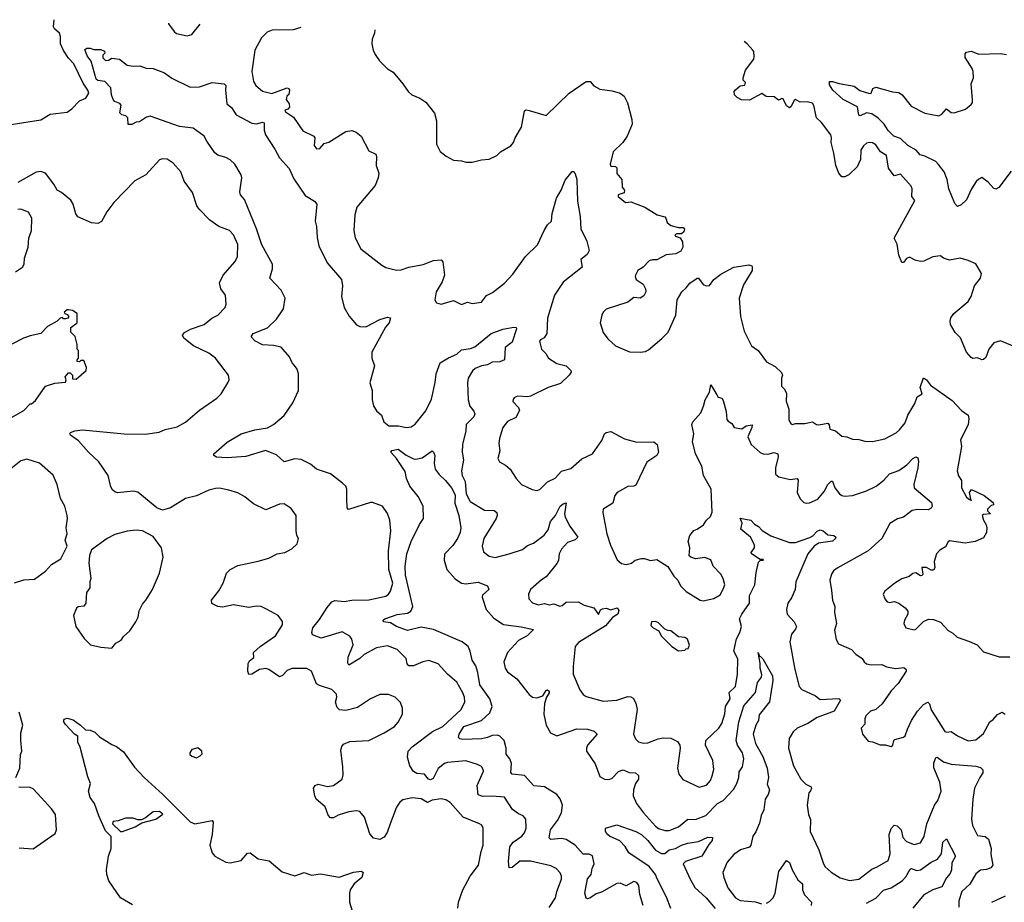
# Model space of a CAD drawing. Extents: x 1839239 to 1929705, y 762242 to 910352.
# Tile 336 of 429: x 1854698 to 1861090, y 904255 to 909982. Entities that reach past the tile are written whole.
import ezdxf

# ---------------------------------------------------------------- set-up
doc = ezdxf.new("R2010")
doc.units = 0

msp = doc.modelspace()

# ---------------------------------------------------------------- linework, layer by layer
at = {"layer": '0CON10XD'}
for points in [[(1854615, 909298.5), (1854835, 909332.7), (1854895, 909367.8), (1855005, 909381.1), (1855036.9, 909403.1), (1855085, 909454.3), (1855128.1, 909471.9), (1855145.7, 909505), (1855140.8, 909525), (1855109.4, 909569.4), (1855049.4, 909695), (1855015, 909732), (1854982, 909782), (1854962.1, 909825), (1854963.4, 909873.4), (1854957.1, 909895), (1854923.2, 909923.2), (1854918, 909935), (1854921.4, 909981.7)], [(1855662.8, 909958.3), (1855663.8, 909955), (1855700, 909905), (1855715, 909893.3), (1855785, 909876.7), (1855815, 909886.7), (1855825, 909896.7), (1855870.1, 909951.8)], [(1856522.6, 909931.1), (1856473.1, 909916.9), (1856336.3, 909913.7), (1856305, 909900.6), (1856267.1, 909865), (1856224.2, 909785), (1856205.8, 909645), (1856215, 909580), (1856231.2, 909555), (1856275, 909518), (1856335, 909503.3), (1856435, 909540), (1856445.9, 909535.9), (1856450, 909525), (1856445, 909497.5), (1856432.5, 909485), (1856427.5, 909465), (1856446.7, 909435), (1856450, 909415), (1856438.3, 909401.7), (1856420, 909395), (1856422.5, 909385), (1856475, 909350), (1856535, 909261.2), (1856607.1, 909227.1), (1856614.3, 909214.3), (1856610.4, 909165), (1856625, 909144.5), (1856646.7, 909145), (1856675, 909178.8), (1856705, 909186.2), (1856815, 909255.8), (1856855, 909262.5), (1856882.1, 909252.1), (1856914, 909225), (1856965, 909130), (1857009.2, 909109.2), (1857014.1, 909094.1), (1857011.4, 909035), (1857029.2, 908985), (1857025.8, 908955), (1857004.5, 908905.5), (1856885.5, 908764.5), (1856874.4, 908715), (1856866, 908615), (1856876.1, 908566.1), (1856912, 908495), (1857048.6, 908388.6), (1857075, 908373.8), (1857145, 908356.7), (1857175, 908358.8), (1857225, 908376), (1857317, 908393), (1857385, 908420), (1857433.9, 908423.9), (1857445, 908410), (1857456.2, 908325), (1857439.5, 908280.5), (1857400.8, 908215), (1857393.8, 908165), (1857404.1, 908144.1), (1857435, 908136.7), (1857515, 908160), (1857565, 908133.3), (1857605, 908150), (1857635, 908140), (1857695, 908150), (1857728.5, 908191.5), (1857767.4, 908212.6), (1857845, 908272), (1857898.3, 908331.7), (1857982.5, 908445), (1858059.9, 908520.1), (1858102.5, 908615), (1858125, 908650), (1858150, 908675), (1858154.5, 908725), (1858182.9, 908822.9), (1858212.9, 908875), (1858239.7, 908940.3), (1858285, 908997.5), (1858295, 908997.5), (1858305, 908982.5), (1858314, 908945), (1858319.2, 908805), (1858335.8, 908705.8), (1858340, 908625), (1858378.8, 908545), (1858393.8, 908485), (1858381.2, 908458.8), (1858340, 908425), (1858348.8, 908375), (1858225, 908278.1), (1858169.5, 908195), (1858124.6, 908045), (1858120, 907945), (1858103.2, 907916.8), (1858078.8, 907905), (1858071.9, 907895), (1858084.3, 907845), (1858113.8, 907815), (1858130, 907785), (1858185, 907750.8), (1858245, 907735.6), (1858275.7, 907705), (1858277.1, 907695), (1858264.6, 907675.4), (1858207.7, 907622.3), (1858129.2, 907595), (1858015, 907540), (1857995, 907534.5), (1857931.7, 907538.3), (1857910.3, 907529.7), (1857901.2, 907518.8), (1857900, 907505), (1857937.1, 907465), (1857943.3, 907445), (1857919.2, 907400.8), (1857865, 907374.2), (1857834, 907335), (1857812, 907265), (1857808.8, 907231.2), (1857814, 907185), (1857802.5, 907135), (1857813.2, 907113.2), (1857851.7, 907091.7), (1857881.2, 907065), (1857920, 907005), (1857956.1, 906966.1), (1858025, 906933.8), (1858055, 906928), (1858075, 906934.2), (1858125, 906984.2), (1858175, 907007.1), (1858215, 907052), (1858275, 907068.9), (1858346.9, 907133.1), (1858415.7, 907165), (1858478, 907252), (1858495, 907293.8), (1858505, 907304), (1858535, 907310), (1858595, 907276.9), (1858625, 907262.9), (1858705, 907241.4), (1858815, 907243.8), (1858836.2, 907225), (1858846, 907175), (1858835, 907153.8), (1858769.5, 907110.5), (1858698.3, 906961.7), (1858685, 906954), (1858645, 906953.8), (1858576.2, 906915), (1858560.8, 906895), (1858547.5, 906845), (1858486.2, 906805), (1858484.2, 906785), (1858509.5, 906645), (1858532.4, 906572.4), (1858576.4, 906476.4), (1858605, 906453.3), (1858635, 906447.5), (1858670, 906455), (1858694.1, 906475.9), (1858735, 906486.2), (1858755, 906486.7), (1858792.5, 906472.5), (1858835, 906478.6), (1858904.7, 906434.7), (1858945, 906371.4), (1858971.2, 906345), (1858988.3, 906308.3), (1859025, 906272), (1859115, 906216.2), (1859135, 906211.2), (1859205, 906226.7), (1859245, 906250), (1859263.9, 906286.1), (1859276, 906315), (1859265, 906356.7), (1859248.6, 906385), (1859199.1, 906435), (1859185, 906476.9), (1859145, 906492.5), (1859085, 906484.3), (1859055, 906494.2), (1859045, 906503.8), (1859047.8, 906555), (1859037.8, 906595), (1859047.3, 906635), (1859075, 906666.9), (1859096.7, 906675), (1859137.5, 906705), (1859156.7, 906735), (1859181.7, 906758.3), (1859193, 906787), (1859186.7, 906935), (1859136.7, 907025), (1859125.4, 907085), (1859085.3, 907165.3), (1859065.6, 907245), (1859074.6, 907295), (1859061.2, 907355), (1859068.1, 907371.9), (1859118.8, 907431.2), (1859138, 907475), (1859147.1, 907515), (1859175.8, 907565), (1859185, 907612.5), (1859223.3, 907546.7), (1859232.5, 907532.5), (1859255, 907526.7), (1859265, 907510), (1859285, 907440), (1859288.3, 907388.3), (1859296.2, 907376.2), (1859321.7, 907361.7), (1859336.7, 907335), (1859385, 907327.5), (1859415, 907346.7), (1859453.3, 907353.3), (1859451.1, 907335), (1859424.3, 907275), (1859446.2, 907225), (1859505, 907173.8), (1859524.2, 907164.2), (1859555, 907161.9), (1859595, 907174.6), (1859619.4, 907165), (1859622, 907145), (1859604.2, 907074.2), (1859605, 907032.5), (1859625.9, 907015.9), (1859699.1, 906999.1), (1859745.8, 907005), (1859751.1, 906995), (1859744.3, 906914.3), (1859765, 906872.5), (1859789.3, 906849.3), (1859805, 906843.8), (1859825, 906848), (1859879.1, 906870.9), (1859920.5, 906919.5), (1859944.4, 906965), (1859965, 906988), (1859975, 906986.7), (1859989.4, 906945), (1860019.2, 906905), (1860035, 906894.4), (1860055, 906890), (1860105, 906894.2), (1860194.3, 906924.3), (1860257.1, 906955), (1860308, 906995), (1860345, 907034.3), (1860405, 907056.5), (1860456.6, 907093.4), (1860495, 907134.3), (1860516, 907146), (1860528.6, 907138.6), (1860532.5, 907115), (1860528.9, 907075), (1860503.3, 906965), (1860505.6, 906945), (1860618.1, 906848.1), (1860621.6, 906825), (1860615, 906811.8), (1860595, 906801.8), (1860525, 906804.2), (1860492.7, 906797.3), (1860436.2, 906755), (1860397.3, 906742.7), (1860346.6, 906713.4), (1860294.5, 906615.5), (1860205, 906534.6), (1860005, 906423.6), (1859981.1, 906405), (1859968.5, 906385), (1859956.9, 906345), (1859968.2, 906278.2), (1859973.8, 906215), (1859989.4, 906175), (1859986.5, 906135), (1860000, 906065), (1859988.3, 906021.7), (1859999.3, 905959.3), (1860013, 905933), (1860098.8, 905895), (1860126.2, 905865), (1860167.6, 905837.6), (1860180, 905815), (1860195, 905802.9), (1860225, 905796.7), (1860295, 905797.5), (1860325, 905782), (1860385, 905772.2), (1860437.5, 905777.5), (1860453.8, 905765), (1860453.8, 905755), (1860401.9, 905675), (1860355, 905627.5), (1860296.9, 905543.1), (1860256.2, 905505), (1860222, 905495), (1860191.2, 905465), (1860184, 905445), (1860185, 905410), (1860161.2, 905385), (1860170, 905345), (1860205, 905300), (1860235, 905295.8), (1860284.1, 905275.9), (1860316.1, 905276.1), (1860355, 905266.7), (1860366.7, 905275), (1860372.5, 905305), (1860379.3, 905310.7), (1860435, 905326.2), (1860446.2, 905335), (1860461.5, 905378.5), (1860486.4, 905435), (1860525.9, 905494.1), (1860565, 905538.1), (1860594, 905554), (1860603.3, 905543.3), (1860614.2, 905504.2), (1860703.7, 905363.7), (1860715, 905358.8), (1860745, 905362.5), (1860785, 905334.5), (1860855, 905302.9), (1860905, 905310), (1860955, 905350.8), (1860995, 905426.2), (1861018.3, 905441.7), (1861045, 905473.8), (1861075, 905488), (1861095.5, 905475.5)], [(1857002.3, 909916), (1857001.2, 909895), (1856986.7, 909855), (1856983.8, 909825), (1856992.5, 909785), (1857006.4, 909756.4), (1857034, 909714), (1857085, 909663.3), (1857121.7, 909641.7), (1857185, 909566.7), (1857220, 909515), (1857242.5, 909495), (1857295, 909473.3), (1857335, 909446.7), (1857390, 909375), (1857403.8, 909325), (1857403.8, 909175), (1857427, 909127), (1857466.4, 909096.4), (1857515, 909070), (1857565, 909066.7), (1857595, 909056.7), (1857635, 909057.5), (1857695, 909072.5), (1857745, 909077.5), (1857795, 909100), (1857820, 909125), (1857886.4, 909163.6), (1857902.5, 909185), (1857913.9, 909216.1), (1857956, 909285), (1857975, 909390), (1857985, 909396.2), (1858005, 909392), (1858115, 909360), (1858265.7, 909504.3), (1858375, 909581.2), (1858400.7, 909580.7), (1858425, 909553.3), (1858465, 909531.2), (1858545, 909520), (1858596.7, 909505), (1858622, 909485), (1858643.3, 909443.3), (1858672, 909335), (1858674.2, 909305), (1858640.8, 909225), (1858614, 909186), (1858550, 909125), (1858531.1, 909045), (1858535, 909031.4), (1858565, 909030), (1858575, 909020), (1858574.3, 908984.3), (1858606.2, 908945), (1858608.9, 908895), (1858624.3, 908875), (1858621.7, 908858.3), (1858583.8, 908846.2), (1858583.8, 908835), (1858630, 908795), (1858665, 908800), (1858755.5, 908765.5), (1858836, 908716), (1858885, 908703.3), (1858893.3, 908695), (1858902, 908665), (1858925, 908647.5), (1858973.8, 908633.8), (1859005, 908633.3), (1859013.6, 908623.6), (1859008.8, 908605), (1858995, 908593.3), (1858965, 908593.3), (1858950, 908585), (1858955, 908577.5), (1858985.8, 908565.8), (1859000, 908540), (1859001.9, 908505), (1858990.9, 908479.1), (1858956.7, 908463.3), (1858894.8, 908455.2), (1858835, 908424.6), (1858805, 908424), (1858783.9, 908416.1), (1858745, 908377.1), (1858710, 908355), (1858695.7, 908324.3), (1858692.5, 908315), (1858700, 908295), (1858745, 908266.7), (1858761.2, 908235), (1858762.5, 908215), (1858750.6, 908189.4), (1858725, 908175.5), (1858685, 908178.2), (1858645, 908149.1), (1858505.9, 908104.1), (1858486.2, 908085), (1858476.2, 908065), (1858466.7, 908015), (1858485, 907952.5), (1858515, 907910), (1858565, 907866.2), (1858657.7, 907827.7), (1858725, 907824), (1858761.2, 907828.8), (1858780.3, 907839.7), (1858867.5, 907912.5), (1858907.5, 907955), (1858957.1, 908065), (1858965.8, 908165), (1858996, 908215), (1859025, 908241.2), (1859047.5, 908272.5), (1859095, 908303.8), (1859105, 908303.8), (1859135, 908264.3), (1859155, 908255.7), (1859175, 908257.5), (1859203.8, 908295), (1859248.9, 908331.1), (1859333.3, 908375), (1859377.1, 908382.9), (1859430.7, 908390.7), (1859450, 908385), (1859453.3, 908375), (1859453.3, 908355), (1859397.6, 908262.4), (1859368.6, 908175), (1859378.1, 908055), (1859401.7, 907961.7), (1859448.8, 907865), (1859492.5, 907835), (1859545, 907762.5), (1859602.3, 907732.3), (1859643.6, 907693.6), (1859650, 907675), (1859643.8, 907655), (1859643.3, 907605), (1859663.6, 907583.6), (1859675.7, 907555.7), (1859673.9, 907506.1), (1859690.8, 907455), (1859691.4, 907385), (1859705, 907362), (1859715, 907356.2), (1859735, 907362.5), (1859795, 907361.2), (1859845, 907372.5), (1859870, 907355), (1859885, 907352), (1859945, 907363.3), (1859953.9, 907353.9), (1859956.7, 907325), (1859995, 907313.8), (1860035, 907280), (1860067.5, 907275), (1860105, 907260), (1860145, 907258.6), (1860185, 907246), (1860235, 907244.2), (1860315, 907263.1), (1860387.8, 907302.2), (1860409.6, 907320.4), (1860445.7, 907365), (1860463.7, 907416.3), (1860508.2, 907491.8), (1860525, 907535.6), (1860556, 907555), (1860544.6, 907595), (1860565, 907658.6), (1860585.6, 907645), (1860611.2, 907611.2), (1860750.6, 907510.6), (1860812.9, 907445), (1860855, 907416), (1860860.6, 907395), (1860855, 907352.5), (1860805.7, 907255), (1860811.7, 907211.7), (1860782.9, 907055), (1860792.1, 907022.1), (1860811.1, 906991.1), (1860811.9, 906945), (1860845, 906884.5), (1860865, 906867.5), (1860870, 906870), (1860875, 906860), (1860864.2, 906915), (1860877, 906933), (1860960, 906895), (1861018.3, 906848.3), (1861020, 906835), (1861005, 906830), (1860980, 906805), (1860980, 906795), (1861000, 906775), (1860955, 906771.2), (1860946, 906764), (1860953.9, 906733.9), (1860972.5, 906705), (1860975.6, 906685), (1860973.5, 906655), (1860955, 906619.2), (1860900, 906595), (1860835, 906586), (1860735, 906600.6), (1860725, 906593.8), (1860708.5, 906561.5), (1860671.2, 906538.8), (1860650, 906515), (1860633.9, 906466.1), (1860639.2, 906425), (1860630.5, 906409.5), (1860615, 906409.2), (1860585, 906426.9), (1860555, 906427.5), (1860562, 906385), (1860557.5, 906375), (1860545, 906374.3), (1860515, 906391.9), (1860495, 906388.1), (1860471.3, 906368.7), (1860425, 906352.9), (1860378.8, 906325), (1860315, 906274), (1860304.4, 906255), (1860314.3, 906225), (1860330, 906205), (1860345, 906201.2), (1860375, 906206.2), (1860405, 906196.2), (1860446.7, 906165), (1860463.3, 906145), (1860464, 906125), (1860441.2, 906085), (1860436.7, 906065), (1860450, 906035), (1860503.7, 906023.7), (1860515, 906026.4), (1860565, 906077.8), (1860597.9, 906092.1), (1860630.9, 906090.9), (1860675, 906072), (1860725, 906018.8), (1860755, 906002), (1860784.5, 905974.5), (1860865, 905946.7), (1860913.3, 905925), (1860955, 905880), (1861057.3, 905847.3), (1861125, 905847.1)], [(1858135, 904222.3), (1858176.4, 904283.6), (1858184.1, 904325), (1858214.4, 904405), (1858215.6, 904425), (1858207.2, 904447.2), (1858181.2, 904475), (1858145, 904492.2), (1858015, 904522.2), (1857945, 904521.1), (1857895, 904481.3), (1857875, 904478.8), (1857871, 904519), (1857880.7, 904615), (1857900.4, 904645), (1857956.9, 904685), (1857975, 904706), (1857985.6, 904735), (1857984.2, 904794.2), (1857966.2, 904815), (1857935, 904828.9), (1857898, 904858), (1857845, 904936.7), (1857765, 904944), (1857705, 904942.1), (1857673.3, 904953.3), (1857666.9, 905013.1), (1857707.8, 905105), (1857707.5, 905117.5), (1857695.8, 905135.8), (1857669.7, 905149.7), (1857595, 905172.2), (1857475, 905162.7), (1857454.7, 905155.3), (1857415, 905123.3), (1857381.7, 905058.3), (1857365, 905049.7), (1857351.5, 905055), (1857325, 905086), (1857275, 905091.6), (1857253.8, 905103.8), (1857230.2, 905140.2), (1857215.9, 905195.9), (1857220.7, 905235), (1857245, 905263.8), (1857376.9, 905363.1), (1857444.7, 905395.3), (1857563.1, 905505), (1857587.3, 905555), (1857585.5, 905585), (1857574.4, 905615), (1857535, 905682.5), (1857475.4, 905735.4), (1857415, 905802.5), (1857355, 905823.1), (1857315, 905814.4), (1857255, 905789.2), (1857225, 905790), (1857212.3, 905802.3), (1857205.9, 905835.9), (1857148.9, 905895), (1857085, 905918.5), (1857014.7, 905905.3), (1856935, 905861.8), (1856905, 905836.2), (1856835, 905793.8), (1856827.5, 905807.5), (1856830.8, 905845), (1856862.2, 905925), (1856855, 905962), (1856841, 905981), (1856790.5, 906010.5), (1856655, 905969.1), (1856599.5, 905989.5), (1856594, 906005), (1856601.5, 906035), (1856645, 906089.2), (1856692.9, 906167.1), (1856725, 906205.4), (1856743.7, 906213.7), (1856805, 906205.9), (1856855, 906216.4), (1856965, 906216.8), (1857075, 906241.5), (1857092.9, 906255), (1857105, 906274.2), (1857120.4, 906325), (1857095.3, 906415), (1857092.9, 906535), (1857106.9, 906665), (1857101.4, 906735), (1857085, 906776.7), (1857053.3, 906825), (1856988.8, 906848.8), (1856975, 906849.2), (1856833.2, 906803.2), (1856823.7, 906813.7), (1856822.6, 906872.6), (1856822.5, 906935), (1856814.4, 906955), (1856794.3, 906975), (1856714.7, 907034.7), (1856625.3, 907065.3), (1856585, 907096.9), (1856525, 907128), (1856485, 907132.9), (1856415, 907111.9), (1856365, 907158.8), (1856293.4, 907186.6), (1856165, 907147.8), (1856045, 907140), (1855975, 907144), (1855957.5, 907155), (1855957.5, 907165), (1856045, 907240), (1856135, 907294), (1856225, 907320), (1856307.3, 907332.7), (1856345, 907355.8), (1856415, 907414.2), (1856471.4, 907495), (1856507.5, 907575), (1856508.5, 907685), (1856498.5, 907715), (1856482.5, 907737.5), (1856466.7, 907755), (1856450, 907795), (1856395, 907856), (1856345, 907868.1), (1856275, 907873.1), (1856225, 907898), (1856201.2, 907925), (1856213.8, 907945), (1856306.9, 907983.1), (1856365, 908038.6), (1856409.4, 908105), (1856421.5, 908175), (1856395, 908226), (1856320.8, 908305), (1856339.6, 908365), (1856338.1, 908395), (1856269.9, 908519.9), (1856235.4, 908625.4), (1856156.2, 908815), (1856130.6, 908845), (1856127.5, 908865), (1856138.9, 908955), (1856135.4, 908975), (1856095, 909044.4), (1856065, 909071.8), (1856035, 909088.4), (1855985, 909103.8), (1855965, 909117.3), (1855912.8, 909192.8), (1855896.4, 909226.4), (1855825, 909278.5), (1855735, 909289.1), (1855545, 909356), (1855520.5, 909349.5), (1855475, 909320), (1855453, 909317), (1855425, 909302.5), (1855401.7, 909301.7), (1855400, 909345), (1855387, 909357), (1855360, 909365), (1855348.3, 909378.3), (1855357, 909427), (1855348.3, 909438.3), (1855315, 909450), (1855305, 909463.3), (1855293.3, 909495), (1855289.7, 909539.7), (1855251.1, 909581.1), (1855205, 909588.1), (1855195, 909596.2), (1855161.7, 909711.7), (1855135, 909747.5), (1855121.7, 909788.3), (1855133, 909797), (1855155, 909797.5), (1855178.3, 909788.3), (1855225, 909787.5), (1855248.3, 909778.3), (1855250, 909765), (1855238.3, 909751.7), (1855237.5, 909735), (1855255, 909716.7), (1855275, 909720), (1855295, 909732.5), (1855345, 909726.7), (1855396.2, 909686.2), (1855435, 909680), (1855478.3, 909681.7), (1855517.9, 909667.9), (1855565, 909666.2), (1855637.1, 909637.1), (1855685, 909603.1), (1855805, 909543.5), (1855865, 909545.5), (1855946.7, 909573.3), (1856025, 909564.6), (1856035.9, 909555), (1856033, 909527), (1856043.4, 909435), (1856072.4, 909412.4), (1856103.7, 909363.7), (1856205, 909310.3), (1856235, 909306.2), (1856275, 909316.7), (1856285, 909313.3), (1856284.4, 909265), (1856292.9, 909235), (1856355, 909141.4), (1856384.4, 909085), (1856446.7, 909016.7), (1856478.3, 908948.3), (1856551.7, 908841.7), (1856611.2, 908805), (1856625.9, 908785.9), (1856615.8, 908675), (1856625, 908640), (1856628.2, 908568.2), (1856639.6, 908515), (1856694.3, 908404.3), (1856787, 908297), (1856793.5, 908255), (1856787.5, 908185), (1856804.4, 908115), (1856837.8, 908057.8), (1856885, 908001.2), (1856905, 907990), (1856945, 907988.6), (1857035, 908037.3), (1857085, 908052.5), (1857105, 908047.5), (1857096.7, 908015), (1857072.7, 907987.3), (1856983.1, 907825), (1856983.3, 907785), (1857001.1, 907735), (1856970, 907625), (1856986.9, 907575), (1856986.9, 907515), (1856995.6, 907475.6), (1857015, 907443.3), (1857045.7, 907415.7), (1857062.7, 907372.7), (1857095, 907346.7), (1857157.3, 907347.3), (1857210, 907335), (1857240.3, 907339.7), (1857265, 907357.5), (1857335.3, 907444.7), (1857370.7, 907519.3), (1857395, 907627.5), (1857400.7, 907685), (1857428.1, 907755), (1857481.7, 907788.3), (1857535, 907811.5), (1857565, 907840), (1857625, 907848), (1857651.9, 907858.1), (1857759.2, 907945), (1857835, 907974.2), (1857905, 907987.5), (1857920, 907985), (1857922.5, 907975), (1857895, 907888.8), (1857850, 907855), (1857845.8, 907775), (1857815, 907760.9), (1857765, 907759.1), (1857735, 907741.5), (1857695, 907735.4), (1857655, 907718.8), (1857636.7, 907703.3), (1857609.5, 907655), (1857605.5, 907625), (1857609.3, 907515), (1857619.1, 907475), (1857645, 907440.8), (1857653.1, 907425), (1857645.6, 907405), (1857595.6, 907354.4), (1857594.5, 907315), (1857573.5, 907225), (1857571.1, 907175), (1857579.3, 907125), (1857565.4, 907054.6), (1857570.7, 907025), (1857590.6, 906985), (1857596.8, 906905), (1857621.5, 906855), (1857715, 906799.5), (1857777.5, 906797.5), (1857794.4, 906784.4), (1857796.5, 906765), (1857790, 906745), (1857711.9, 906615), (1857700, 906565), (1857709.7, 906529.7), (1857745, 906500.8), (1857785, 906493.1), (1857875, 906515.4), (1857961.4, 906545), (1857995, 906569.2), (1858033.8, 906586.2), (1858102, 906638), (1858128.2, 906671.7), (1858144.5, 906725), (1858175.9, 906764.1), (1858206.7, 906825), (1858225, 906839.4), (1858245.9, 906845.9), (1858234.4, 906775), (1858238.1, 906755), (1858269.4, 906695), (1858320.8, 906625), (1858305, 906605.8), (1858255, 906589.2), (1858215, 906545.6), (1858200, 906515), (1858196.2, 906475), (1858187.9, 906455), (1858115, 906367.3), (1858085, 906348.1), (1858013.6, 906285), (1858000.6, 906255), (1858002.5, 906225), (1858028, 906198), (1858065, 906185.4), (1858105, 906192.9), (1858134.8, 906184.8), (1858165, 906190.6), (1858205, 906177.1), (1858219.5, 906180.5), (1858245, 906201.5), (1858324.2, 906204.2), (1858363.1, 906183.1), (1858425, 906165.6), (1858455, 906122.5), (1858468.3, 906151.7), (1858480.5, 906159.5), (1858505, 906163.6), (1858535, 906153.3), (1858575.9, 906165.9), (1858587.6, 906147.6), (1858580.4, 906125), (1858547, 906103), (1858500.5, 906049.5), (1858325, 905941.2), (1858304, 905915), (1858290, 905785), (1858291.4, 905735), (1858335, 905633.8), (1858355, 905604), (1858375, 905590), (1858485, 905560.5), (1858575, 905565.5), (1858645, 905590.6), (1858665, 905589.2), (1858680, 905580), (1858697, 905547), (1858705.4, 905505), (1858683.3, 905345), (1858696, 905315), (1858715.5, 905295.5), (1858745, 905287.1), (1858775, 905289.4), (1858843.7, 905316.3), (1858875, 905322.2), (1858925, 905318.9), (1858967.9, 905297.9), (1858982.9, 905275), (1858985.6, 905255), (1858968, 905125), (1858976.1, 905086.1), (1859002.7, 905052.7), (1859108.3, 905001.7)], [(1861225, 907831.4), (1861065, 907898.6), (1861022, 907885), (1860990, 907845), (1860969.7, 907790.3), (1860955, 907776.2), (1860945, 907773.8), (1860915, 907787.1), (1860885.8, 907784.2), (1860875, 907790), (1860845, 907824), (1860805, 907916.7), (1860771.3, 907951.3), (1860741.4, 908005), (1860737.5, 908025), (1860743.2, 908046.8), (1860761.2, 908075), (1860855, 908152.5), (1860873.8, 908185), (1860896, 908255), (1860936.2, 908305), (1860941.2, 908335), (1860905, 908397.5), (1860855, 908420), (1860803.6, 908433.6), (1860735, 908422.5), (1860695.5, 908435.5), (1860675, 908448.6), (1860625, 908443.1), (1860566.7, 908415), (1860545, 908413.3), (1860511.9, 908421.9), (1860475, 908441.2), (1860455, 908432), (1860435, 908406.7), (1860425, 908406.7), (1860405.6, 908455), (1860394.5, 908525), (1860375.6, 908565), (1860509.3, 908809.3), (1860488.8, 908835), (1860492, 908885), (1860485, 908901.2), (1860415, 908980), (1860375, 908968.8), (1860339.1, 909019.1), (1860325, 909101.4), (1860285.6, 909125), (1860255, 909170.6), (1860235, 909182.2), (1860215, 909184.4), (1860195, 909180), (1860175, 909164.2), (1860158.9, 909135), (1860155.7, 909075.7), (1860133.7, 909026.3), (1860081.4, 908975), (1860055, 908961.4), (1860035, 908962.9), (1860015.6, 908985), (1859996.9, 909035), (1859982.5, 909115), (1859965.4, 909184.6), (1859968.9, 909215), (1859964.4, 909235), (1859903.3, 909315), (1859871.2, 909345), (1859854.3, 909425), (1859845, 909440.8), (1859809.1, 909449.1), (1859765, 909446.4), (1859735, 909463.1), (1859725, 909457.1), (1859705, 909416.7), (1859695, 909410), (1859675, 909423.3), (1859655, 909467.5), (1859645, 909470), (1859625, 909460), (1859595, 909481.4), (1859543.2, 909483.2), (1859515, 909503.3), (1859435, 909460), (1859382.7, 909462.7), (1859355, 909476.2), (1859338, 909495), (1859336, 909515), (1859345, 909526.2), (1859375, 909552.5), (1859405, 909557.5), (1859408.8, 909575), (1859395, 909590), (1859394, 909604), (1859410, 909655), (1859463.3, 909725), (1859466.1, 909743.9), (1859464, 909775), (1859457.5, 909785), (1859420.8, 909825), (1859400.6, 909840.2)], [(1861135, 908998.8), (1861055, 908894), (1861035, 908882.9), (1861019.7, 908889.7), (1860985, 908928), (1860945, 908957.5), (1860925, 908946.2), (1860907.5, 908932.5), (1860876, 908885), (1860845, 908813.8), (1860810.5, 908779.5), (1860785, 908770), (1860768.3, 908788.3), (1860728.8, 908885), (1860718.9, 908945), (1860700, 908995), (1860662.3, 909042.3), (1860645, 909061.1), (1860575, 909097.1), (1860544.3, 909105), (1860516.7, 909135), (1860464.3, 909165), (1860415, 909211.4), (1860372.9, 909225), (1860335, 909261.9), (1860309.6, 909305), (1860271.9, 909341.9), (1860229.9, 909369.9), (1860195, 909376.5), (1860155, 909358.6), (1860145, 909362), (1860137.1, 909417.1), (1860043.3, 909465), (1859975.8, 909525), (1859955, 909560), (1859955, 909580), (1859975, 909581.2), (1860017.1, 909567.1), (1860115, 909550), (1860151.9, 909521.9), (1860215, 909502.9), (1860226.2, 909505), (1860236.7, 909535), (1860255, 909543.8), (1860365, 909512.9), (1860405, 909510), (1860427.1, 909495), (1860485, 909420.8), (1860574.4, 909375.6), (1860665, 909358.1), (1860685, 909369.4), (1860715, 909404.3), (1860745, 909380), (1860765, 909377.1), (1860838, 909402), (1860875, 909431.2), (1860882.5, 909445), (1860882.9, 909465), (1860874.2, 909565), (1860890, 909605), (1860888.1, 909645), (1860881.9, 909665), (1860836.1, 909736.1), (1860835, 909760), (1860845, 909771.2), (1860875, 909777.5), (1860925, 909757.5), (1861065, 909761.4), (1861105, 909755.8)], [(1855969.5, 906940.5), (1855925, 906930), (1855845, 906893.3), (1855775, 906875.6), (1855675.8, 906814.2), (1855625, 906800), (1855588.9, 906815), (1855465, 906917.1), (1855435, 906922.9), (1855332.7, 906912.7), (1855315, 906918), (1855300.9, 906930.9), (1855290, 906950), (1855271.9, 907025), (1855212.4, 907112.4), (1855144.3, 907175), (1855078.5, 907248.5), (1855027.5, 907285), (1855022.5, 907295), (1855027, 907303), (1855055, 907313.8), (1855105, 907320), (1855375, 907295.6), (1855512.1, 907292.1), (1855602.5, 907305), (1855642.3, 907322.3), (1855720.9, 907339.1), (1855775, 907370.8), (1855865, 907448), (1855976.7, 907525), (1856006.7, 907555), (1856050, 907625), (1856056.7, 907645), (1856052.5, 907675), (1855968.8, 907785), (1855925, 907817.1), (1855825.5, 907865.5), (1855763.8, 907915), (1855753.8, 907935), (1855768.3, 907951.7), (1855806.4, 907973.6), (1855895, 908004.2), (1855945.6, 908044.4), (1855984.5, 908065.5), (1856031.2, 908115), (1856038.8, 908135), (1856034, 908195), (1856004, 908235), (1855996, 908275), (1856018.8, 908325), (1856096.8, 908413.2), (1856111.2, 908445), (1856113, 908523), (1856085.8, 908585.8), (1856060, 908615), (1855990.3, 908640.3), (1855931.9, 908681.9), (1855862.1, 908752.1), (1855847.5, 908775), (1855819.5, 908859.5), (1855766.2, 908935), (1855743.6, 908993.6), (1855695, 909050), (1855655, 909076.2), (1855625, 909080), (1855605, 909073.3), (1855516.2, 908975), (1855445, 908936.2), (1855310, 908795), (1855262.9, 908735), (1855228.2, 908671.8), (1855205, 908660), (1855165, 908664.8), (1855075, 908703.5), (1855061.9, 908721.9), (1855045.3, 908785), (1855030.2, 908810.2), (1854969.5, 908859.5), (1854941.4, 908875), (1854919.6, 908915), (1854865.7, 908985.7), (1854835.9, 908995.9), (1854805, 908992.8), (1854684.8, 908925.2)], [(1854670.8, 908345), (1854715, 908376.7), (1854726, 908395), (1854730, 908435), (1854751.9, 908505), (1854757.1, 908565), (1854774.3, 908615), (1854776, 908695), (1854755, 908733.3), (1854705, 908753.3), (1854685, 908750)], [(1854625, 907390), (1854725, 907446.2), (1854765, 907490), (1854775, 907490), (1854799.5, 907510.5), (1854865, 907603.3), (1854927, 907623), (1854995, 907630), (1855000, 907645), (1854992.5, 907665), (1855015, 907690), (1855025, 907690), (1855040, 907675), (1855041.7, 907651.7), (1855065, 907650), (1855130, 907705), (1855132.5, 907725), (1855115, 907770), (1855095, 907770), (1855085, 907762.5), (1855070, 907765), (1855070, 907775), (1855080, 907785), (1855080, 907835), (1855070, 907845), (1855070, 907875), (1855057, 907927), (1855030, 907955), (1855030, 907985), (1855070, 908015), (1855070, 908075), (1855040, 908095), (1855015, 908100), (1855005, 908100), (1854987.5, 908085), (1854990, 908075), (1855005, 908070), (1855017, 908057), (1855010, 908045), (1854995, 908040), (1854981.7, 908041.7), (1854975, 908050), (1854960, 908045), (1854940, 908025), (1854878, 907992), (1854835, 907946.7), (1854765, 907931.2), (1854722.5, 907915), (1854565.5, 907834.5)], [(1858745.6, 904235), (1858724.4, 904305), (1858718.1, 904365), (1858705, 904384), (1858685, 904389.4), (1858635, 904362.2), (1858595, 904378.5), (1858575, 904377.1), (1858475, 904321.6), (1858440.7, 904309.3), (1858398.6, 904281.4), (1858385, 904276.7), (1858375, 904282.5), (1858367.5, 904315), (1858385, 904406.7), (1858407.3, 904435), (1858413.8, 904475), (1858426.3, 904503.7), (1858416.5, 904556.5), (1858395, 904568.1), (1858355, 904567.9), (1858304.8, 904624.8), (1858245, 904663.2), (1858215, 904668.9), (1858145, 904662.5), (1858135, 904672.5), (1858144.6, 904725), (1858189.3, 904785), (1858214.6, 904835), (1858222.5, 904885), (1858207.3, 904927.3), (1858185, 904955.4), (1858105, 905003.5), (1858035, 905011.5), (1857975, 905077.9), (1857895, 905085.7), (1857886.5, 905096.5), (1857891.2, 905155), (1857879.5, 905185), (1857855.4, 905215.4), (1857856.5, 905255), (1857842.3, 905305), (1857815, 905333.1), (1857799.5, 905339.5), (1857765, 905336.3), (1857735, 905324.2), (1857695.3, 905315.3), (1857575, 905311.8), (1857554.6, 905314.6), (1857547.1, 905325), (1857551.1, 905345), (1857581.5, 905395), (1857695, 905434.2), (1857749.1, 905485), (1857765.9, 905525), (1857748.9, 905575), (1857684.3, 905665), (1857672.4, 905745), (1857658.4, 905788.4), (1857635.5, 905825), (1857623.2, 905885), (1857609.2, 905915), (1857570.6, 905945), (1857385, 906024.6), (1857305, 906039.5), (1857215, 906019.4), (1857144.5, 906044.5), (1857105, 906069.2), (1857060, 906075), (1857057.5, 906085), (1857067.5, 906095), (1857147.4, 906122.6), (1857215, 906130.9), (1857237.5, 906145), (1857250, 906175), (1857203.2, 906376.8), (1857200.4, 906435), (1857210.9, 906515), (1857239.4, 906595), (1857293.9, 906706.1), (1857320, 906745), (1857317.5, 906825), (1857285, 906888), (1857230, 906955), (1857208.1, 907005), (1857199.7, 907049.7), (1857143.8, 907133.8), (1857107.5, 907175), (1857114.2, 907185.8), (1857155, 907195.4), (1857206.6, 907156.6), (1857255, 907132.2), (1857269.4, 907130.6), (1857310, 907140), (1857375, 907183.3), (1857385, 907176.7), (1857392.2, 907155), (1857389.2, 907105), (1857396, 907065), (1857420.6, 907030.6), (1857461.1, 906991.1), (1857502.1, 906945), (1857525, 906897.8), (1857522.7, 906845), (1857547.9, 906765), (1857562.2, 906685), (1857557.5, 906655), (1857540.7, 906615), (1857509.9, 906570.1), (1857456.1, 906513.9), (1857452.5, 906475), (1857471.4, 906415), (1857523.9, 906353.9), (1857566, 906326), (1857595, 906320.4), (1857675, 906332.5), (1857735, 906308.6), (1857744.3, 906285), (1857703, 906247), (1857700, 906235), (1857725.5, 906155), (1857775, 906098.8), (1857838.5, 906058.5), (1857953.1, 906043.1), (1858033.3, 906025), (1857992.9, 905985), (1857935.7, 905954.3), (1857864.1, 905875.9), (1857840.4, 905815), (1857848.5, 905775), (1857865, 905751.4), (1857925, 905706), (1858005, 905602.9), (1858026.4, 905586.4), (1858055, 905582.7), (1858094.7, 905595.3), (1858115, 905630), (1858125, 905633.1), (1858135, 905625.8), (1858135, 905614.2), (1858117.5, 905585), (1858104.7, 905545), (1858101.5, 905475), (1858115.7, 905405), (1858144.6, 905354.6), (1858185.6, 905335.6), (1858315, 905380), (1858385, 905377.3), (1858426.7, 905365), (1858446.2, 905345), (1858385, 905274), (1858376.7, 905255), (1858376.7, 905235), (1858433.5, 905153.5), (1858465, 905070.8), (1858495, 905053.1), (1858525, 905052.1), (1858545, 905060.4), (1858585, 905102.7), (1858615, 905115.4), (1858655, 905097.3), (1858695, 905094.4), (1858715, 905078.8), (1858715.5, 905055), (1858695.5, 905025), (1858682.9, 904985), (1858680, 904945), (1858702.2, 904895), (1858746.5, 904835), (1858825, 904748.6), (1858845, 904734.3), (1858885, 904720.8), (1858915, 904721.4), (1858974.6, 904745.4), (1859034.3, 904795), (1859085, 904793.2), (1859151.9, 904818.1), (1859228.1, 904895), (1859264.5, 904915.5), (1859332.1, 904987.9), (1859353.8, 905025), (1859366.8, 905065), (1859368.7, 905101.3), (1859389.3, 905135), (1859399, 905185), (1859390.3, 905225), (1859358.4, 905275), (1859348.1, 905305), (1859365.7, 905425), (1859399.8, 905530.2), (1859475, 905616.2), (1859488.6, 905681.4), (1859513.3, 905715), (1859516, 905734), (1859504, 905775), (1859506, 905806), (1859492.5, 905875), (1859500, 905850), (1859505, 905852.5), (1859523.3, 905835), (1859585.5, 905725), (1859587.5, 905695), (1859566.2, 905555), (1859499.4, 905470.6), (1859493.8, 905435), (1859476.1, 905405), (1859460, 905345), (1859475.3, 905285), (1859521.8, 905201.8), (1859550, 905125), (1859558.4, 905065), (1859551.1, 905021.1), (1859565.6, 904985.6), (1859556.9, 904955), (1859538.1, 904925), (1859527.9, 904855), (1859511.8, 904818.2), (1859500.5, 904769.5), (1859477.2, 904712.8), (1859456.5, 904685), (1859443.3, 904626.7), (1859435, 904612.9), (1859376.2, 904595), (1859335, 904565.7), (1859290, 904515), (1859262.1, 904447.9), (1859268.1, 904415), (1859295, 904348), (1859345.7, 904285), (1859375, 904266.7), (1859475, 904257.8), (1859514.1, 904245.9)], [(1854665, 906327.5), (1854725, 906347.5), (1854795, 906352.5), (1854865.8, 906404.2), (1854904.2, 906445.8), (1854965.7, 906484.3), (1855006.7, 906565), (1854993.8, 906605), (1855006.7, 906645), (1855000, 906685), (1855008.8, 906745), (1855006.2, 906765), (1854990, 906825), (1854962.5, 906875), (1854941.2, 906965), (1854915, 907026.7), (1854826.7, 907105), (1854745, 907129.2), (1854705, 907120), (1854575, 907016.2)], [(1857543.2, 904216.8), (1857545.6, 904255), (1857575.6, 904335), (1857621.2, 904425), (1857676.2, 904495), (1857692.9, 904585), (1857706.9, 904625), (1857707.5, 904735), (1857698.8, 904755), (1857683.3, 904765), (1857577, 904807), (1857493, 904903), (1857465, 904919.2), (1857435, 904927.1), (1857375, 904917.7), (1857345, 904902.5), (1857305, 904925.6), (1857245, 904932), (1857185, 904919.2), (1857165, 904904), (1857145, 904871.2), (1857102.7, 904765), (1857083.1, 904706.9), (1857062.9, 904677.1), (1857035, 904662.9), (1856995, 904670.6), (1856970.3, 904700.3), (1856936.7, 904806.7), (1856905, 904844.3), (1856885, 904848.9), (1856835, 904842.2), (1856765, 904820), (1856735, 904802.5), (1856715, 904802.5), (1856700.5, 904820.5), (1856681.4, 904875), (1856623.1, 904925), (1856613.5, 904945), (1856605.8, 904995), (1856615, 905013.8), (1856635, 905022.5), (1856695, 905005.6), (1856735, 905013.3), (1856790.8, 905055), (1856797.9, 905082.1), (1856796.6, 905133.4), (1856782.4, 905242.4), (1856788.1, 905265), (1856799.6, 905280.4), (1856841.4, 905298.6), (1856965, 905304.3), (1857065, 905354), (1857130, 905395), (1857155.8, 905424.2), (1857183.3, 905475), (1857183.3, 905515), (1857170.7, 905550.7), (1857135, 905586.7), (1857093, 905603), (1857035, 905603.3), (1856975, 905576.2), (1856890.9, 905519.1), (1856815, 905500), (1856775, 905504.5), (1856757.9, 905517.9), (1856747.3, 905552.7), (1856755.6, 905585), (1856754, 905605), (1856723.3, 905635), (1856645, 905660.9), (1856625, 905673.1), (1856592, 905755), (1856561.7, 905771.7), (1856465, 905771.9), (1856435, 905760), (1856404.3, 905725.7), (1856385, 905718), (1856315.3, 905765.3), (1856295, 905772.1), (1856254.6, 905765.4), (1856205, 905736), (1856185, 905733.8), (1856179.2, 905755), (1856181.9, 905805), (1856189.1, 905820.9), (1856217.4, 905842.6), (1856215.6, 905875), (1856260, 905915), (1856357.8, 905985), (1856404, 906055), (1856405, 906077.5), (1856375, 906116.2), (1856304.5, 906154.5), (1856265, 906173.3), (1856235, 906177.5), (1856185, 906168.1), (1856085, 906185.6), (1856015, 906170.8), (1855985, 906174.2), (1855944.3, 906194.3), (1855943.8, 906215), (1855990, 906275), (1856018, 906325), (1856040.3, 906389.7), (1856063.3, 906415), (1856115, 906440), (1856245, 906467.5), (1856315, 906488.8), (1856370, 906515), (1856420, 906525), (1856465, 906547.5), (1856499.3, 906580.7), (1856507.5, 906615), (1856497.5, 906635), (1856493.3, 906665), (1856493.3, 906765), (1856459.5, 906809.5), (1856415, 906840), (1856385, 906839.2), (1856295, 906801.2), (1856215, 906841.2), (1856160, 906885), (1856115, 906911.2), (1856055, 906930), (1855995, 906942), (1855969.5, 906940.5)], [(1859108.3, 905001.7), (1859156.7, 905015), (1859183.3, 905045), (1859193.8, 905075), (1859203.2, 905116.8), (1859198.1, 905175), (1859150.8, 905275), (1859151.4, 905305), (1859235.8, 905385), (1859255, 905414.2), (1859275, 905478), (1859279.6, 905525), (1859309.7, 905575), (1859302.8, 905617.2), (1859344.1, 905655.9), (1859358.5, 905735), (1859359.4, 905835), (1859333.4, 905885), (1859352.1, 905965), (1859373.9, 906005), (1859382.9, 906045), (1859371.8, 906095), (1859386.3, 906125), (1859436.7, 906195), (1859434.8, 906245), (1859470.3, 906315), (1859479.6, 906395), (1859495, 906462.5), (1859505, 906472.5), (1859525.7, 906474.3), (1859525, 906480), (1859505, 906480), (1859448.1, 906515), (1859446.5, 906525), (1859468.9, 906555), (1859468.2, 906575), (1859441.4, 906625), (1859380, 906675), (1859387.1, 906715), (1859375, 906747.5), (1859443.9, 906733.9), (1859467.7, 906707.7), (1859495, 906693.8), (1859518.5, 906668.5), (1859575, 906632.2), (1859695, 906590), (1859735, 906590.4), (1859828.3, 906621.7), (1859847.3, 906632.7), (1859875, 906663.1), (1859895, 906671.9), (1859913.8, 906665), (1859945, 906639.2), (1859982.5, 906635), (1859996.2, 906625), (1859993.8, 906615), (1859975, 906599.2), (1859884, 906586), (1859854.5, 906565), (1859813.9, 906515), (1859736.7, 906335), (1859731.1, 906285), (1859709.3, 906230.7), (1859685.5, 906195), (1859675.6, 906155.6), (1859680, 906125), (1859725.6, 906075), (1859740.6, 906045), (1859735, 906026.2), (1859707.5, 905995), (1859698.6, 905945), (1859729.7, 905765), (1859757.8, 905655), (1859776.1, 905636.1), (1859864, 905594), (1859895, 905571.8), (1860015, 905577.1), (1860027.1, 905567.1), (1859985.6, 905495), (1859875.8, 905455), (1859815, 905414.4), (1859745.4, 905384.6), (1859718.7, 905361.3), (1859692.8, 905317.2), (1859689.2, 905255), (1859721.4, 905141.4), (1859769.4, 905055), (1859802.4, 905022.4), (1859835.4, 905005), (1859839.2, 904995), (1859832.3, 904977.7), (1859821.5, 904965), (1859810, 904885), (1859818.8, 904825), (1859832, 904792), (1859828.5, 904715), (1859885.6, 904595), (1859915.6, 904505), (1859927.1, 904485), (1859965, 904450), (1860025, 904414.2), (1860085, 904395.7), (1860145, 904406), (1860229.8, 904470.2), (1860265.4, 904484.6), (1860335, 904526.2), (1860349.6, 904570.4), (1860342.5, 904695), (1860355, 904734), (1860375, 904756), (1860395, 904750.6), (1860421.1, 904725), (1860431.5, 904675), (1860455, 904649.2), (1860505, 904631.1), (1860545, 904640.8), (1860568.8, 904681.2), (1860587.6, 904765), (1860636.7, 904885), (1860657.3, 904915), (1860679.6, 904975), (1860671.8, 905035), (1860633.3, 905126.7), (1860631.7, 905158.3), (1860645, 905193.8), (1860655, 905195.8), (1860695, 905167.1), (1860745, 905151.5), (1860905, 905138.6), (1860935, 905130.3), (1860950.5, 905115), (1860950.8, 905095), (1860930, 905065), (1860896.9, 904995), (1860884.7, 904925), (1860876.9, 904795), (1860884, 904754), (1860915, 904687.5), (1860965, 904682.5), (1860988, 904665), (1861005.6, 904604.4), (1861001.9, 904568.1), (1861015.6, 904495), (1861001.5, 904478.5), (1860975, 904468.1), (1860935, 904462.9), (1860905, 904439.2), (1860867.1, 904372.9), (1860814.1, 904325), (1860794.7, 904265), (1860793.9, 904223.9)], [(1855295, 905903.3), (1855322.7, 905937.3), (1855357.5, 905955), (1855370.7, 905979.3), (1855413, 906017), (1855452.5, 906075), (1855467.5, 906105), (1855473, 906147), (1855495, 906190), (1855517.5, 906215), (1855560, 906285), (1855605, 906390), (1855629.2, 906495), (1855618.6, 906555), (1855565, 906627.5), (1855495, 906664.3), (1855455, 906668.6), (1855395, 906662.9), (1855315, 906641.4), (1855265, 906616.2), (1855165, 906542.5), (1855150, 906505), (1855147.5, 906455), (1855160, 906355), (1855152.5, 906335), (1855152.5, 906295), (1855132.5, 906265), (1855127.5, 906195), (1855115, 906177.5), (1855078.3, 906171.7), (1855067, 906163), (1855046.7, 906115), (1855063.3, 906045), (1855117, 905967), (1855157.5, 905925), (1855225, 905910), (1855295, 905903.3)], [(1858975, 905886.7), (1859015, 905890), (1859025, 905900), (1859038.3, 905901.7), (1859046.4, 905923.6), (1859033, 905963), (1859015, 905972.5), (1858975, 905977.5), (1858925, 906016.7), (1858905, 906017.5), (1858887, 906027), (1858845, 906067.5), (1858825, 906077.5), (1858800, 906075), (1858795, 906050), (1858810, 906035), (1858846.4, 906016.4), (1858862.5, 905985), (1858932.5, 905915), (1858975, 905886.7)], [(1854673.8, 905065), (1854698, 905125), (1854704, 905215), (1854711.2, 905235), (1854704.2, 905305), (1854706.2, 905355), (1854717.5, 905405), (1854695, 905488)], [(1855429.1, 904239.1), (1855351.2, 904285), (1855276, 904395), (1855263.8, 904435), (1855262, 904465), (1855273.5, 904555), (1855290.9, 904605), (1855291.7, 904681.7), (1855255, 904718.8), (1855211.2, 904815), (1855183.8, 904895), (1855156.2, 904935), (1855143.8, 904976.2), (1855156.7, 905025), (1855141.2, 905068.8), (1855090.5, 905260.5), (1855074.3, 905294.3), (1855075, 905332.5), (1855053.3, 905345), (1854995, 905408.8), (1854984, 905425), (1854983.8, 905436.2), (1854986.7, 905443.3), (1855005, 905448.8), (1855045, 905438), (1855093.3, 905405), (1855125, 905373.3), (1855155, 905371.2), (1855185, 905358.8), (1855215, 905328), (1855295, 905278), (1855326.7, 905265), (1855371.2, 905231.2), (1855442.6, 905132.6), (1855505, 905063.8), (1855625, 904956), (1855805, 904776.2), (1855835, 904764.2), (1855947.5, 904785), (1855953.3, 904775), (1855948.1, 904695), (1855932.5, 904625), (1855948, 904575), (1855963.8, 904555), (1856035, 904516.2), (1856065, 904511.2), (1856135, 904526), (1856177, 904573), (1856195, 904576), (1856245, 904538), (1856317.5, 904525), (1856402.3, 904452.3), (1856485, 904426.7), (1856545, 904448.8), (1856592, 904432), (1856650.5, 904440.5), (1856772.7, 904417.3), (1856865, 904450), (1856917, 904457), (1856927.5, 904447.5), (1856918.8, 904415), (1856868.8, 904375), (1856843.3, 904335), (1856838.8, 904315), (1856839.2, 904255), (1856875, 904137.5)], [(1855845, 905193.3), (1855870, 905205), (1855881.7, 905218.3), (1855880, 905235), (1855855, 905257.5), (1855815, 905247.5), (1855802.5, 905225), (1855802.5, 905215), (1855815, 905202.5), (1855845, 905193.3)], [(1854695, 904607.5), (1854785, 904601.2), (1854927.7, 904702.3), (1854935.8, 904725), (1854929.5, 904825), (1854905, 904861.4), (1854837.5, 904935), (1854785, 904992), (1854765, 904999.2), (1854693, 905003)], [(1855365, 904714), (1855448, 904745), (1855490, 904770), (1855581.2, 904795), (1855627, 904827), (1855605, 904843.3), (1855565, 904842.5), (1855515, 904802.5), (1855489.3, 904790.7), (1855465, 904790), (1855435, 904800), (1855385, 904800), (1855337, 904783), (1855305, 904780), (1855300, 904765), (1855353.3, 904715), (1855365, 904714)], [(1858925.6, 904214.4), (1858897.9, 904287.9), (1858837.1, 904407.1), (1858825.5, 904435.5), (1858785, 904486.8), (1858653.3, 904575), (1858627.9, 904617.9), (1858594.2, 904654.2), (1858526.7, 904685), (1858509.7, 904699.7), (1858501.2, 904715), (1858500, 904735), (1858575, 904756.9), (1858698, 904715), (1858735, 904695.3), (1858775, 904656.9), (1858825, 904593.6), (1858865, 904571.2), (1858885, 904572.1), (1858915, 904594.7), (1858956.2, 904603.8), (1858995, 904625.4), (1859035, 904638.8), (1859105, 904648.9), (1859165, 904677.1), (1859195.8, 904675.8), (1859193.8, 904655), (1859170.8, 904629.2), (1859127.1, 904555), (1859020.8, 904519.2), (1859005.6, 904505), (1859050, 904405), (1859081.7, 904351.7), (1859153.8, 904285), (1859212.7, 904215)], [(1860195, 904250.4), (1860255, 904282.7), (1860305, 904333.1), (1860355, 904349.4), (1860427.8, 904395), (1860449.9, 904420.1), (1860479.1, 904470.9), (1860485, 904474.2), (1860521.1, 904461.1), (1860545, 904465.3), (1860615.7, 904515), (1860656.1, 904533.9), (1860681.6, 904568.4), (1860690, 904645), (1860715, 904666.7), (1860772.9, 904555), (1860748.2, 904511.8), (1860747.5, 904465), (1860739.1, 904440.9), (1860715.4, 904414.6), (1860684.6, 904355.4), (1860625, 904336.4), (1860567.6, 904302.4), (1860495, 904216)], [(1859545, 904250), (1859565, 904260.6), (1859588.5, 904285), (1859602.3, 904315), (1859627.2, 904455), (1859675, 904526.2), (1859695, 904513.8), (1859712.9, 904465), (1859750.2, 904400.2), (1859780, 904375), (1859779.6, 904335), (1859793.7, 904303.7), (1859838, 904255), (1859836.2, 904233.8)], [(1861095, 904294.4), (1861006.1, 904253.9)]]:
    msp.add_lwpolyline(points, dxfattribs=at)

doc.saveas('drawing.dxf')
